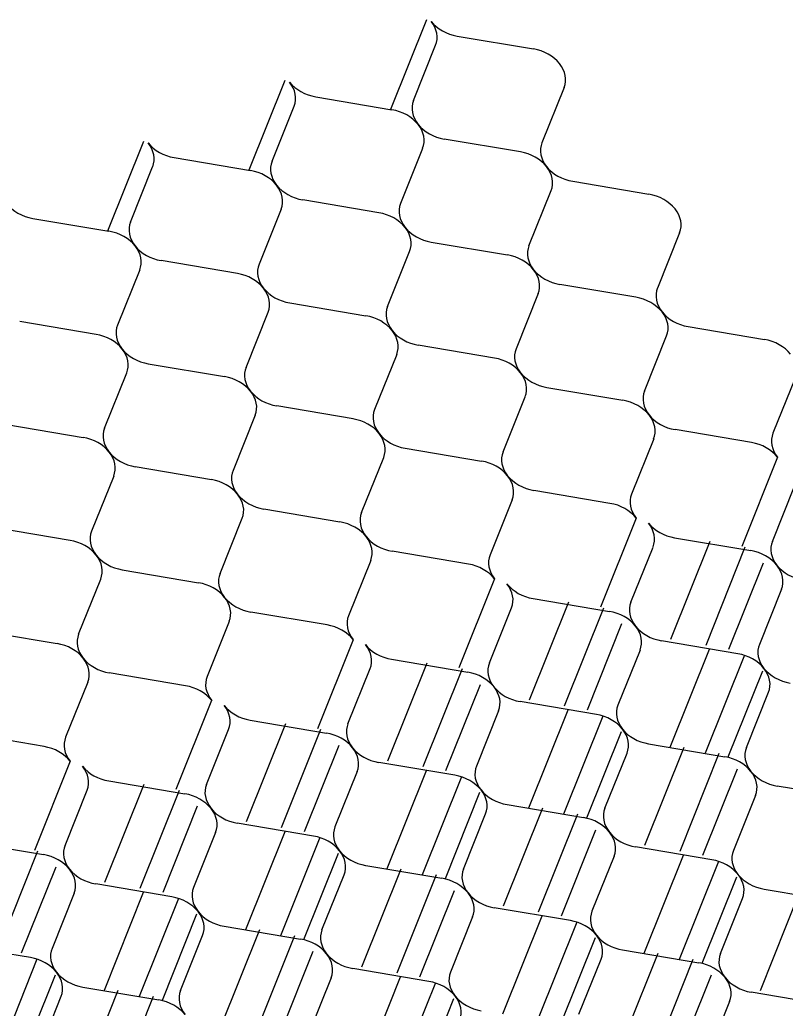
# Model space of a CAD drawing. Extents: x 638850 to 644908, y 297188 to 298900.
# Drawn here: x 639142.7 to 639177.02, y 298378.2 to 298422.54 of the extents above; entities that cross this region are included whole.
import ezdxf

# ---------------------------------------------------------------- set-up
doc = ezdxf.new("R2010")
doc.units = 0
doc.layers.add('2', color=7, linetype='Continuous')

msp = doc.modelspace()

# ---------------------------------------------------------------- linework, layer by layer
at = {"layer": '2'}
for p, q in [((639160.927, 298422.542), (639159.317, 298418.519)), ((639162.309, 298421.813), (639165.727, 298421.235)), ((639160.35, 298418.923), (639161.343, 298421.398)), ((639154.584, 298419.815), (639152.973, 298415.792)), ((639167.105, 298419.501), (639166.112, 298417.026)), ((639155.966, 298419.086), (639159.384, 298418.508)), ((639154.007, 298416.196), (639155, 298418.67)), ((639165.146, 298416.611), (639161.729, 298417.191)), ((639148.24, 298417.088), (639146.63, 298413.064)), ((639160.762, 298416.774), (639159.769, 298414.299)), ((639149.622, 298416.359), (639153.041, 298415.78)), ((639147.663, 298413.468), (639148.656, 298415.943)), ((639167.488, 298415.295), (639170.906, 298414.717)), ((639165.529, 298412.405), (639166.522, 298414.879)), ((639154.419, 298414.046), (639153.426, 298411.572)), ((639158.803, 298413.884), (639155.386, 298414.464)), ((639143.279, 298413.631), (639146.697, 298413.053)), ((639172.284, 298412.983), (639171.291, 298410.508)), ((639161.145, 298412.568), (639164.563, 298411.99)), ((639159.186, 298409.678), (639160.178, 298412.152)), ((639152.46, 298411.156), (639149.042, 298411.736)), ((639148.075, 298411.319), (639147.083, 298408.844)), ((639170.325, 298410.093), (639166.908, 298410.673)), ((639165.941, 298410.255), (639164.948, 298407.781)), ((639154.801, 298409.84), (639158.22, 298409.262)), ((639152.842, 298406.95), (639153.835, 298409.425)), ((639146.116, 298408.429), (639142.699, 298409.009)), ((639172.667, 298408.777), (639176.085, 298408.199)), ((639170.708, 298405.887), (639171.701, 298408.361)), ((639163.982, 298407.365), (639160.565, 298407.946)), ((639159.598, 298407.528), (639158.605, 298405.053)), ((639148.458, 298407.113), (639151.876, 298406.535)), ((639146.499, 298404.223), (639147.492, 298406.697)), ((639166.323, 298406.05), (639169.742, 298405.472)), ((639177.463, 298406.464), (639176.47, 298403.99)), ((639164.365, 298403.16), (639165.357, 298405.634)), ((639157.639, 298404.638), (639154.221, 298405.218)), ((639153.254, 298404.801), (639152.261, 298402.326)), ((639142.114, 298404.385), (639145.533, 298403.807)), ((639175.504, 298403.574), (639172.087, 298404.155)), ((639171.12, 298403.737), (639170.127, 298401.263)), ((639159.98, 298403.322), (639163.399, 298402.744)), ((639158.021, 298400.432), (639159.014, 298402.907)), ((639176.672, 298402.914), (639175.072, 298398.918)), ((639146.911, 298402.073), (639145.918, 298399.599)), ((639151.295, 298401.91), (639147.878, 298402.491)), ((639176.441, 298399.143), (639177.434, 298401.618)), ((639169.161, 298400.847), (639165.743, 298401.427)), ((639164.777, 298401.01), (639163.784, 298398.535)), ((639153.637, 298400.595), (639157.055, 298400.017)), ((639151.678, 298397.705), (639152.671, 298400.179)), ((639170.328, 298400.187), (639168.729, 298396.19)), ((639144.952, 298399.183), (639141.534, 298399.763)), ((639173.637, 298399.14), (639171.877, 298394.742)), ((639172.057, 298399.306), (639175.475, 298398.728)), ((639162.818, 298398.12), (639159.4, 298398.7)), ((639170.098, 298396.416), (639171.091, 298398.89)), ((639175.213, 298398.877), (639173.452, 298394.476)), ((639158.433, 298398.282), (639157.44, 298395.808)), ((639176.027, 298398.166), (639174.478, 298394.297)), ((639147.293, 298397.867), (639150.712, 298397.289)), ((639145.334, 298394.977), (639146.327, 298397.452)), ((639163.985, 298397.459), (639162.385, 298393.463)), ((639176.851, 298396.994), (639175.86, 298394.519)), ((639167.294, 298396.413), (639165.533, 298392.015)), ((639165.713, 298396.578), (639169.132, 298396)), ((639156.474, 298395.392), (639153.057, 298395.972)), ((639163.754, 298393.688), (639164.747, 298396.163)), ((639168.87, 298396.149), (639167.109, 298391.749)), ((639152.09, 298395.555), (639151.097, 298393.08)), ((639169.683, 298395.439), (639168.135, 298391.57)), ((639140.95, 298395.14), (639144.368, 298394.562)), ((639157.641, 298394.732), (639156.042, 298390.736)), ((639174.894, 298394.103), (639171.476, 298394.681)), ((639170.51, 298394.266), (639169.517, 298391.791)), ((639173.61, 298394.299), (639171.85, 298389.901)), ((639160.95, 298393.685), (639159.19, 298389.287)), ((639159.37, 298393.851), (639162.788, 298393.273)), ((639175.186, 298394.035), (639173.425, 298389.634)), ((639150.131, 298392.665), (639146.713, 298393.245)), ((639157.413, 298390.96), (639158.404, 298393.435)), ((639162.526, 298393.422), (639160.765, 298389.021)), ((639176, 298393.325), (639174.451, 298389.455)), ((639145.746, 298392.827), (639144.754, 298390.353)), ((639163.34, 298392.711), (639161.791, 298388.842)), ((639175.278, 298389.898), (639176.271, 298392.372)), ((639151.299, 298392.006), (639149.699, 298388.008)), ((639168.551, 298391.376), (639165.132, 298391.954)), ((639164.167, 298391.541), (639163.174, 298389.064)), ((639167.267, 298391.571), (639165.506, 298387.173)), ((639153.029, 298391.122), (639156.445, 298390.545)), ((639168.843, 298391.308), (639167.082, 298386.907)), ((639151.07, 298388.232), (639152.06, 298390.708)), ((639154.608, 298390.96), (639152.847, 298386.562)), ((639156.184, 298390.696), (639154.423, 298386.296)), ((639169.656, 298390.597), (639168.108, 298386.728)), ((639143.787, 298389.937), (639140.37, 298390.518)), ((639156.997, 298389.986), (639155.449, 298386.117)), ((639168.935, 298387.17), (639169.928, 298389.645)), ((639172.472, 298389.896), (639170.712, 298385.498)), ((639170.894, 298390.06), (639174.312, 298389.482)), ((639144.955, 298389.279), (639143.355, 298385.281)), ((639162.208, 298388.651), (639158.79, 298389.229)), ((639174.048, 298389.632), (639172.287, 298385.231)), ((639157.824, 298388.813), (639156.831, 298386.339)), ((639160.923, 298388.844), (639159.163, 298384.446)), ((639174.862, 298388.922), (639173.313, 298385.052)), ((639146.685, 298388.395), (639150.102, 298387.818)), ((639162.5, 298388.58), (639160.738, 298384.179)), ((639144.726, 298385.505), (639145.718, 298387.982)), ((639148.264, 298388.233), (639146.504, 298383.835)), ((639149.841, 298387.969), (639148.079, 298383.568)), ((639163.313, 298387.87), (639161.764, 298384)), ((639180.073, 298387.586), (639176.654, 298388.164)), ((639175.688, 298387.749), (639174.695, 298385.274)), ((639150.654, 298387.258), (639149.105, 298383.389)), ((639166.128, 298387.168), (639164.368, 298382.77)), ((639164.55, 298387.333), (639167.969, 298386.755)), ((639162.591, 298384.443), (639163.584, 298386.917)), ((639167.705, 298386.905), (639165.944, 298382.504)), ((639155.865, 298385.923), (639152.446, 298386.501)), ((639154.58, 298386.116), (639152.82, 298381.718)), ((639168.518, 298386.194), (639166.97, 298382.325)), ((639140.343, 298385.67), (639143.761, 298385.092)), ((639151.48, 298386.086), (639150.488, 298383.611)), ((639156.156, 298385.853), (639154.395, 298381.452)), ((639143.497, 298385.241), (639141.736, 298380.841)), ((639173.729, 298384.859), (639170.311, 298385.437)), ((639156.97, 298385.142), (639155.421, 298381.273)), ((639169.345, 298385.021), (639168.352, 298382.547)), ((639172.444, 298385.052), (639170.684, 298380.654)), ((639174.02, 298384.788), (639172.259, 298380.387)), ((639144.311, 298384.531), (639142.762, 298380.662)), ((639159.785, 298384.441), (639158.025, 298380.043)), ((639158.207, 298384.605), (639161.625, 298384.027)), ((639156.248, 298381.715), (639157.241, 298384.19)), ((639161.361, 298384.177), (639159.6, 298379.776)), ((639174.834, 298384.078), (639173.285, 298380.209)), ((639149.522, 298383.196), (639146.103, 298383.774)), ((639162.175, 298383.467), (639160.626, 298379.597)), ((639176.071, 298383.541), (639179.49, 298382.963)), ((639145.137, 298383.358), (639144.144, 298380.884)), ((639148.236, 298383.389), (639146.476, 298378.991)), ((639149.813, 298383.125), (639148.051, 298378.724)), ((639174.112, 298380.651), (639175.106, 298383.127)), ((639177.65, 298383.378), (639175.89, 298378.98)), ((639167.386, 298382.131), (639163.967, 298382.709)), ((639150.626, 298382.415), (639149.078, 298378.545)), ((639163.001, 298382.294), (639162.008, 298379.819)), ((639166.102, 298382.326), (639164.341, 298377.928)), ((639153.442, 298381.713), (639151.681, 298377.315)), ((639151.864, 298381.878), (639155.282, 298381.3)), ((639167.678, 298382.063), (639165.917, 298377.662)), ((639149.905, 298378.988), (639150.897, 298381.462)), ((639155.018, 298381.45), (639153.257, 298377.049)), ((639168.491, 298381.352), (639166.943, 298377.483)), ((639143.178, 298380.468), (639139.76, 298381.046)), ((639169.729, 298380.815), (639173.147, 298380.237)), ((639143.469, 298380.398), (639141.708, 298375.997)), ((639155.831, 298380.739), (639154.283, 298376.87)), ((639167.77, 298377.925), (639168.763, 298380.4)), ((639171.307, 298380.651), (639169.547, 298376.253)), ((639172.883, 298380.387), (639171.122, 298375.987)), ((639161.042, 298379.404), (639157.624, 298379.982)), ((639144.283, 298379.687), (639142.734, 298375.818)), ((639156.659, 298379.568), (639155.665, 298377.092)), ((639159.758, 298379.599), (639157.998, 298375.201)), ((639173.697, 298379.677), (639172.148, 298375.808)), ((639145.52, 298379.15), (639148.939, 298378.572)), ((639161.335, 298379.335), (639159.573, 298374.935)), ((639143.561, 298376.26), (639144.554, 298378.735)), ((639147.099, 298378.988), (639145.339, 298374.59)), ((639148.675, 298378.724), (639146.914, 298374.323)), ((639162.148, 298378.625), (639160.599, 298374.756)), ((639178.908, 298378.341), (639175.489, 298378.919)), ((639174.523, 298378.504), (639173.53, 298376.029))]:
    msp.add_line(p, q, dxfattribs=at)
for centre, start_param, end_param in [((639159.838, 298421.912), 3.045062, 3.936083), ((639162.439, 298423.031), 0.794491, 1.685512), ((639165.599, 298420.017), 3.936083, 4.827105), ((639165.599, 298420.017), 3.045062, 3.936083), ((639153.494, 298419.185), 3.045062, 3.936083), ((639156.096, 298420.304), 0.794491, 1.685512), ((639161.857, 298418.408), 6.186654, 7.077676), ((639159.255, 298417.29), 3.936083, 4.827105), ((639159.255, 298417.29), 3.045062, 3.936083), ((639161.857, 298418.408), 0.794491, 1.685512), ((639147.151, 298416.458), 3.045062, 3.936083), ((639149.753, 298417.576), 0.794491, 1.685512), ((639167.618, 298416.513), 6.186654, 7.077676), ((639165.016, 298415.394), 3.936083, 4.827105), ((639155.514, 298415.681), 6.186654, 7.077676), ((639165.016, 298415.394), 3.045062, 3.936083), ((639167.618, 298416.513), 0.794491, 1.685512), ((639152.912, 298414.562), 3.936083, 4.827105), ((639155.514, 298415.681), 0.794491, 1.685512), ((639152.912, 298414.562), 3.045062, 3.936083), ((639170.778, 298413.499), 3.936083, 4.827105), ((639143.409, 298414.849), 0.794491, 1.685512), ((639161.275, 298413.786), 6.186654, 7.077676), ((639170.778, 298413.499), 3.045062, 3.936083), ((639158.673, 298412.667), 3.936083, 4.827105), ((639149.17, 298412.954), 6.186654, 7.077676), ((639158.673, 298412.667), 3.045062, 3.936083), ((639161.275, 298413.786), 0.794491, 1.685512), ((639146.569, 298411.835), 3.936083, 4.827105), ((639146.569, 298411.835), 3.045062, 3.936083), ((639149.17, 298412.954), 0.794491, 1.685512), ((639167.036, 298411.89), 6.186654, 7.077676), ((639164.434, 298410.772), 3.936083, 4.827105), ((639154.932, 298411.058), 6.186654, 7.077676), ((639152.33, 298409.94), 3.936083, 4.827105), ((639164.434, 298410.772), 3.045062, 3.936083), ((639167.036, 298411.89), 0.794491, 1.685512), ((639152.33, 298409.94), 3.045062, 3.936083), ((639154.932, 298411.058), 0.794491, 1.685512), ((639172.797, 298409.995), 6.186654, 7.077676), ((639170.195, 298408.876), 3.936083, 4.827105), ((639160.693, 298409.163), 6.186654, 7.077676), ((639158.091, 298408.044), 3.936083, 4.827105), ((639170.195, 298408.876), 3.045062, 3.936083), ((639172.797, 298409.995), 0.794491, 1.685512), ((639148.588, 298408.331), 6.186654, 7.077676), ((639145.987, 298407.212), 3.936083, 4.827105), ((639160.693, 298409.163), 0.794491, 1.685512), ((639158.091, 298408.044), 3.045062, 3.936083), ((639175.956, 298406.981), 3.936083, 4.827105), ((639145.987, 298407.212), 3.045062, 3.936083), ((639148.588, 298408.331), 0.794491, 1.685512), ((639166.454, 298407.267), 6.186654, 7.077676), ((639154.349, 298406.435), 6.186654, 7.077676), ((639163.852, 298406.149), 3.936083, 4.827105), ((639151.748, 298405.317), 3.936083, 4.827105), ((639163.852, 298406.149), 3.045062, 3.936083), ((639166.454, 298407.267), 0.794491, 1.685512), ((639151.748, 298405.317), 3.045062, 3.936083), ((639154.349, 298406.435), 0.794491, 1.685512), ((639172.215, 298405.372), 6.186654, 7.077676), ((639169.613, 298404.253), 3.936083, 4.827105), ((639160.11, 298404.54), 6.186654, 7.077676), ((639169.613, 298404.253), 3.045062, 3.936083), ((639172.215, 298405.372), 0.794491, 1.685512), ((639157.509, 298403.421), 3.936083, 4.827105), ((639148.006, 298403.708), 6.186654, 7.077676), ((639157.509, 298403.421), 3.045062, 3.936083), ((639160.11, 298404.54), 0.794491, 1.685512), ((639177.976, 298403.476), 6.186654, 7.077676), ((639145.404, 298402.589), 3.936083, 4.827105), ((639175.374, 298402.358), 3.936083, 4.827105), ((639148.006, 298403.708), 0.794491, 1.685512), ((639145.404, 298402.589), 3.045062, 3.936083), ((639165.872, 298402.645), 6.186654, 7.077676), ((639163.27, 298401.526), 3.936083, 4.827105), ((639153.767, 298401.812), 6.186654, 7.077676), ((639163.27, 298401.526), 3.045062, 3.936083), ((639165.872, 298402.645), 0.794491, 1.685512), ((639151.165, 298400.694), 3.936083, 4.827105), ((639151.165, 298400.694), 3.045062, 3.936083), ((639153.767, 298401.812), 0.794491, 1.685512), ((639171.633, 298400.749), 6.186654, 7.077676), ((639169.031, 298399.631), 3.936083, 4.827105), ((639159.528, 298399.917), 6.186654, 7.077676), ((639156.926, 298398.798), 3.936083, 4.827105), ((639169.585, 298399.405), 3.045062, 3.936083), ((639172.187, 298400.523), 0.794491, 1.685512), ((639147.424, 298399.085), 6.186654, 7.077676), ((639144.822, 298397.966), 3.936083, 4.827105), ((639156.926, 298398.798), 3.045062, 3.936083), ((639159.528, 298399.917), 0.794491, 1.685512), ((639177.948, 298398.628), 6.186654, 7.077676), ((639144.822, 298397.966), 3.045062, 3.936083), ((639147.424, 298399.085), 0.794491, 1.685512), ((639165.289, 298398.022), 6.186654, 7.077676), ((639175.346, 298397.509), 3.936083, 4.827105), ((639162.688, 298396.903), 3.936083, 4.827105), ((639177.948, 298398.628), 0.794491, 1.685512), ((639175.346, 298397.509), 3.045062, 3.936083), ((639153.185, 298397.19), 6.186654, 7.077676), ((639150.583, 298396.071), 3.936083, 4.827105), ((639163.242, 298396.677), 3.045062, 3.936083), ((639165.844, 298397.796), 0.794491, 1.685512), ((639150.583, 298396.071), 3.045062, 3.936083), ((639153.185, 298397.19), 0.794491, 1.685512), ((639171.605, 298395.9), 6.186654, 7.077676), ((639169.003, 298394.782), 3.936083, 4.827105), ((639158.946, 298395.294), 6.186654, 7.077676), ((639146.842, 298394.462), 6.186654, 7.077676), ((639156.344, 298394.176), 3.936083, 4.827105), ((639169.003, 298394.782), 3.045062, 3.936083), ((639171.605, 298395.9), 0.794491, 1.685512), ((639144.24, 298393.343), 3.936083, 4.827105), ((639177.366, 298394.005), 6.186654, 7.077676), ((639156.899, 298393.95), 3.045062, 3.936083), ((639159.5, 298395.069), 0.794491, 1.685512), ((639174.764, 298392.886), 3.936083, 4.827105), ((639144.24, 298393.343), 3.045062, 3.936083), ((639146.842, 298394.462), 0.794491, 1.685512), ((639165.261, 298393.173), 6.186654, 7.077676), ((639162.66, 298392.055), 3.936083, 4.827105), ((639174.764, 298392.886), 3.045062, 3.936083), ((639177.366, 298394.005), 0.794491, 1.685512), ((639152.603, 298392.567), 6.186654, 7.077676), ((639150.001, 298391.448), 3.936083, 4.827105), ((639162.66, 298392.055), 3.045062, 3.936083), ((639165.261, 298393.173), 0.794491, 1.685512), ((639150.556, 298391.223), 3.045062, 3.936083), ((639153.157, 298392.341), 0.794491, 1.685512), ((639171.022, 298391.278), 6.186654, 7.077676), ((639168.421, 298390.159), 3.936083, 4.827105), ((639156.317, 298389.327), 3.936083, 4.827105), ((639158.918, 298390.446), 6.186654, 7.077676), ((639168.421, 298390.159), 3.045062, 3.936083), ((639171.022, 298391.278), 0.794491, 1.685512), ((639146.259, 298389.839), 6.186654, 7.077676), ((639143.658, 298388.721), 3.936083, 4.827105), ((639158.918, 298390.446), 0.794491, 1.685512), ((639156.317, 298389.327), 3.045062, 3.936083), ((639176.784, 298389.382), 6.186654, 7.077676), ((639174.182, 298388.264), 3.936083, 4.827105), ((639144.212, 298388.496), 3.045062, 3.936083), ((639146.814, 298389.614), 0.794491, 1.685512), ((639164.679, 298388.55), 6.186654, 7.077676), ((639176.784, 298389.382), 0.794491, 1.685512), ((639174.182, 298388.264), 3.045062, 3.936083), ((639162.078, 298387.432), 3.936083, 4.827105), ((639152.575, 298387.719), 6.186654, 7.077676), ((639162.078, 298387.432), 3.045062, 3.936083), ((639164.679, 298388.55), 0.794491, 1.685512), ((639149.973, 298386.6), 3.936083, 4.827105), ((639152.575, 298387.719), 0.794491, 1.685512), ((639149.973, 298386.6), 3.045062, 3.936083), ((639170.44, 298386.655), 6.186654, 7.077676), ((639167.839, 298385.536), 3.936083, 4.827105), ((639158.336, 298385.823), 6.186654, 7.077676), ((639167.839, 298385.536), 3.045062, 3.936083), ((639170.44, 298386.655), 0.794491, 1.685512), ((639155.735, 298384.705), 3.936083, 4.827105), ((639146.232, 298384.992), 6.186654, 7.077676), ((639155.735, 298384.705), 3.045062, 3.936083), ((639158.336, 298385.823), 0.794491, 1.685512), ((639176.201, 298384.759), 6.186654, 7.077676), ((639143.63, 298383.873), 3.936083, 4.827105), ((639173.6, 298383.641), 3.936083, 4.827105), ((639146.232, 298384.992), 0.794491, 1.685512), ((639143.63, 298383.873), 3.045062, 3.936083), ((639164.097, 298383.928), 6.186654, 7.077676), ((639161.496, 298382.809), 3.936083, 4.827105), ((639173.6, 298383.641), 3.045062, 3.936083), ((639176.201, 298384.759), 0.794491, 1.685512), ((639151.993, 298383.096), 6.186654, 7.077676), ((639149.391, 298381.978), 3.936083, 4.827105), ((639164.097, 298383.928), 0.794491, 1.685512), ((639161.496, 298382.809), 3.045062, 3.936083), ((639169.858, 298382.032), 6.186654, 7.077676), ((639149.391, 298381.978), 3.045062, 3.936083), ((639151.993, 298383.096), 0.794491, 1.685512), ((639167.257, 298380.914), 3.936083, 4.827105), ((639157.754, 298381.201), 6.186654, 7.077676), ((639155.152, 298380.082), 3.936083, 4.827105), ((639167.257, 298380.914), 3.045062, 3.936083), ((639169.858, 298382.032), 0.794491, 1.685512), ((639145.65, 298380.369), 6.186654, 7.077676), ((639143.048, 298379.25), 3.936083, 4.827105), ((639155.152, 298380.082), 3.045062, 3.936083), ((639157.754, 298381.201), 0.794491, 1.685512), ((639175.619, 298380.137), 6.186654, 7.077676), ((639173.018, 298379.018), 3.936083, 4.827105), ((639143.048, 298379.25), 3.045062, 3.936083), ((639145.65, 298380.369), 0.794491, 1.685512), ((639163.515, 298379.305), 6.186654, 7.077676), ((639173.018, 298379.018), 3.045062, 3.936083), ((639175.619, 298380.137), 0.794491, 1.685512), ((639160.913, 298378.187), 3.936083, 4.827105), ((639148.809, 298377.355), 3.936083, 4.827105), ((639151.411, 298378.473), 6.186654, 7.077676), ((639160.913, 298378.187), 3.045062, 3.936083), ((639163.515, 298379.305), 0.794491, 1.685512)]:
    msp.add_ellipse(centre, major_axis=(-1.543, 0.403), ratio=0.764477, start_param=start_param, end_param=end_param, dxfattribs=at)

doc.saveas('drawing.dxf')
